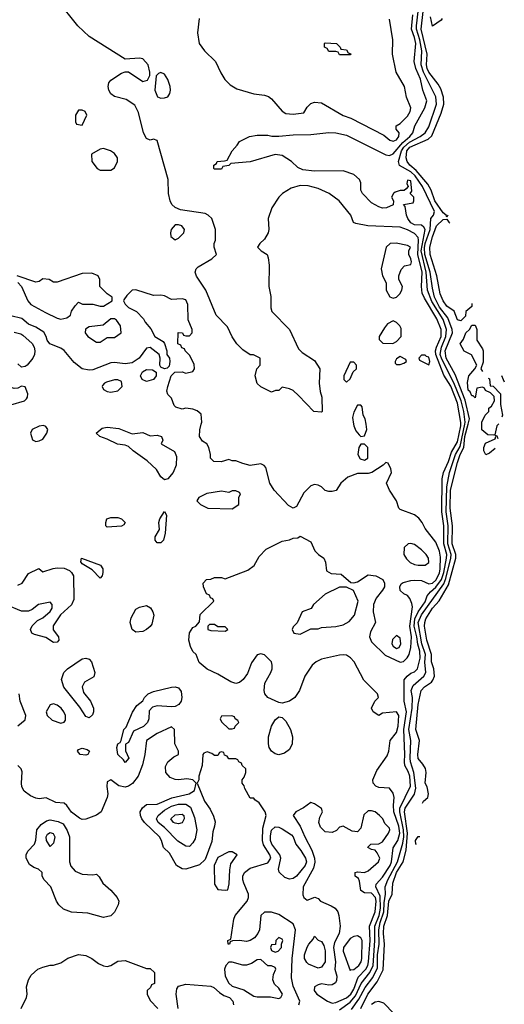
# Model space of a CAD drawing. Header units: inches. Extents: x 2380053 to 2584298, y 380219 to 546618.
# Tile 755 of 788: x 2563480 to 2566193, y 476753 to 482263. Entities that reach past the tile are written whole.
import ezdxf

# ---------------------------------------------------------------- set-up
doc = ezdxf.new("R2010")
doc.units = ezdxf.units.IN
doc.header["$MEASUREMENT"] = 0
doc.layers.add('C5467', color=7, linetype='Continuous')
doc.layers.add('C5468', color=7, linetype='Continuous')

msp = doc.modelspace()

# ---------------------------------------------------------------- linework, layer by layer
at = {"layer": 'C5467', "color": 2}
for points, elevation in [([(2563613.1, 479993.1), (2563590, 479989.4), (2563550.8, 479970), (2563541, 479950), (2563551.6, 479911.6), (2563570, 479902), (2563590, 479906.8), (2563610, 479916), (2563632.7, 479950), (2563637.2, 479970), (2563626.6, 479986.6)], 26), ([(2564110, 479944.7), (2564170, 479954), (2564210, 479934.8), (2564250, 479938), (2564274, 479930), (2564282, 479910), (2564272, 479890), (2564346.4, 479846.4), (2564358, 479818), (2564356, 479770), (2564339.1, 479730), (2564310, 479693.2), (2564290, 479688.7), (2564270, 479705.2), (2564245.3, 479745.3), (2564193.9, 479793.9), (2564115.1, 479850), (2564090, 479874), (2564070, 479882.7), (2564027.2, 479887.2), (2563970, 479916), (2563928, 479930), (2563908, 479950), (2563942.4, 479977.6), (2563970, 479982.4), (2564035.3, 479975.3)], 22), ([(2565410, 479888), (2565390, 479888), (2565378, 479870), (2565372, 479830), (2565385.4, 479805.4), (2565410, 479798), (2565428, 479810), (2565428.4, 479868.4)], 22), ([(2564690, 479626), (2564670, 479626), (2564650, 479618), (2564610, 479624), (2564528.1, 479611.9), (2564482, 479590), (2564472, 479570), (2564492, 479550), (2564534, 479530), (2564670, 479526), (2564706, 479550), (2564706, 479590), (2564715.3, 479610), (2564710, 479618)], 26), ([(2564250, 479335.3), (2564239, 479350), (2564239, 479370), (2564262, 479410), (2564259, 479450), (2564265.2, 479470), (2564290, 479511.3), (2564302, 479490), (2564294.8, 479390), (2564284.7, 479350), (2564270, 479335.3)], 22), ([(2563970, 479424), (2563962, 479430), (2563962, 479450), (2563968.7, 479470), (2563990, 479478), (2564030, 479478), (2564050.7, 479470.7), (2564071, 479450), (2564063.6, 479436.4), (2564050, 479429)], 22), ([(2565670, 479332.7), (2565654, 479330), (2565631.3, 479310), (2565631, 479270), (2565645.8, 479245.8), (2565666.2, 479226.2), (2565690, 479213.4), (2565710, 479210.5), (2565749.3, 479210.7), (2565770, 479224.7), (2565769.2, 479250), (2565756, 479270), (2565730, 479297), (2565690, 479326)], 26), ([(2563930, 479138), (2563885.2, 479185.2), (2563830, 479218), (2563822, 479230), (2563826, 479250), (2563932, 479210), (2563944.7, 479190), (2563944.7, 479170), (2563942, 479150)], 22), ([(2565310, 479088), (2565270, 479088), (2565190, 479048), (2565124.7, 478990), (2565111.3, 478968.7), (2565062, 478950), (2565032.7, 478887.3), (2565010, 478866), (2565004.7, 478850), (2565014, 478830), (2565050, 478824.7), (2565110, 478854), (2565150, 478854), (2565170, 478862), (2565250, 478867.3), (2565290, 478877.3), (2565324.1, 478895.9), (2565354, 478930), (2565375.3, 479010), (2565348.4, 479068.4)], 22), ([(2564130, 478835.6), (2564109.7, 478849.7), (2564098.9, 478890), (2564103.3, 478916.7), (2564130, 478964), (2564150, 478976.3), (2564190, 478984), (2564212.2, 478972.2), (2564225.5, 478950), (2564230.4, 478930), (2564219, 478881), (2564210, 478866.6), (2564190, 478849.6), (2564170, 478838.7)], 22), ([(2564570, 478878), (2564542, 478878), (2564534, 478870), (2564534, 478850), (2564550, 478844.7), (2564630, 478842), (2564646, 478850), (2564630, 478866), (2564590, 478866)], 22), ([(2565590, 478817.2), (2565565.9, 478794.2), (2565562.4, 478770), (2565570, 478757.3), (2565590, 478744.4), (2565604, 478750), (2565613, 478770), (2565610, 478802)], 26), ([(2563870, 478356), (2563850, 478362.7), (2563816.1, 478416.1), (2563728.2, 478528.2), (2563714.3, 478570), (2563728.1, 478610), (2563748.7, 478631.3), (2563830, 478686), (2563850, 478690.4), (2563870, 478684.9), (2563883, 478670), (2563900.5, 478610), (2563894.6, 478585.4), (2563843.7, 478556.3), (2563830.6, 478530), (2563838, 478498), (2563876.3, 478450), (2563893.4, 478410), (2563894, 478390), (2563887.9, 478372.1)], 22), ([(2564330, 478417.4), (2564250, 478422.9), (2564224.1, 478415.9), (2564205.2, 478394.8), (2564203, 478350), (2564195.5, 478330), (2564172.4, 478307.6), (2564118, 478282), (2564090, 478218), (2564072, 478208), (2564071.6, 478171.6), (2564091, 478130), (2564070, 478106), (2564062, 478122), (2564028.7, 478150), (2564024, 478190), (2564029.4, 478210.6), (2564042, 478218), (2564048.7, 478230), (2564064, 478290), (2564076, 478304), (2564111.7, 478388.3), (2564135.3, 478424.7), (2564170, 478452), (2564179, 478470), (2564199, 478490), (2564230, 478504.4), (2564330, 478528.2), (2564350.5, 478530.5), (2564370, 478524), (2564383.1, 478503.1), (2564387, 478470), (2564383.1, 478450), (2564370.5, 478430), (2564350, 478420.5)], 22), ([(2563670, 478434), (2563650, 478429.2), (2563628.2, 478390), (2563634, 478370), (2563662.8, 478342.8), (2563710, 478326.8), (2563729, 478331), (2563737.2, 478342.8), (2563737.2, 478370), (2563726.6, 478390), (2563712.3, 478410), (2563690, 478427)], 26), ([(2564667.3, 478367.3), (2564610, 478366), (2564602, 478350), (2564610, 478334), (2564650, 478294), (2564670, 478294), (2564682, 478298), (2564686, 478310), (2564706, 478330), (2564702, 478342), (2564686, 478350), (2564682, 478362)], 26), ([(2564930, 478149.2), (2564910, 478154), (2564890, 478169), (2564877.2, 478190), (2564873.2, 478210), (2564873.2, 478250), (2564889.3, 478310), (2564910, 478344.7), (2564930, 478361), (2564950, 478358), (2564970, 478338), (2564996.3, 478290), (2565007.3, 478250), (2565004.9, 478210), (2564990, 478179), (2564962.5, 478157.5)], 22), ([(2563850, 478146.6), (2563818, 478150), (2563804, 478170), (2563810, 478178), (2563830, 478186), (2563858.5, 478178.5), (2563871, 478170), (2563870, 478166), (2563862, 478150)], 22), ([(2564430, 477635.1), (2564410, 477637), (2564365.9, 477665.9), (2564290, 477742), (2564254.5, 477770), (2564246, 477790), (2564256.2, 477810), (2564290, 477840.2), (2564330, 477861.8), (2564370, 477873.2), (2564410, 477872.6), (2564435.6, 477855.6), (2564458.9, 477798.9), (2564472, 477730), (2564461.6, 477678.4), (2564450, 477656)], 22), ([(2565110, 477882), (2565068.1, 477851.9), (2565026, 477830), (2565011, 477810), (2565050.4, 477750.4), (2565075.5, 477690), (2565115.3, 477615.3), (2565130.4, 477570), (2565131.9, 477548.2), (2565124.7, 477515.3), (2565066.4, 477410), (2565065.5, 477365.5), (2565071.3, 477350), (2565090, 477336), (2565131.6, 477351.6), (2565150, 477344.7), (2565164.7, 477330), (2565224.2, 477304.2), (2565246, 477290), (2565260.3, 477270), (2565267, 477250), (2565273.4, 477190), (2565268.9, 477150), (2565241.5, 477098.5), (2565236.5, 477070), (2565248.6, 476991.4), (2565244.4, 476950), (2565254.9, 476910), (2565253.9, 476886.1), (2565247.2, 476872.8), (2565230, 476862.4), (2565210, 476859.7), (2565170, 476868), (2565150, 476862.4), (2565130.6, 476850), (2565127.7, 476830), (2565143.8, 476810), (2565203, 476770), (2565230, 476759.6), (2565250, 476762.3), (2565310, 476789.2), (2565333.5, 476810), (2565350, 476837.6), (2565375, 476905), (2565416.8, 476950), (2565428.8, 476970), (2565433.4, 476990), (2565442.1, 477110), (2565437.7, 477190), (2565470.6, 477270), (2565474.9, 477330), (2565472.1, 477350), (2565450, 477374), (2565410, 477376.9), (2565390, 477389.3), (2565382, 477442), (2565376.6, 477456.6), (2565358, 477470), (2565358, 477490), (2565370, 477494.8), (2565410, 477490.6), (2565430, 477499.1), (2565489, 477550), (2565495.1, 477570), (2565481.5, 477601.5), (2565470, 477615.3), (2565450, 477619), (2565429.5, 477629.5), (2565430, 477634), (2565446, 477650), (2565490, 477650.8), (2565510, 477662.8), (2565544, 477710), (2565552.7, 477730), (2565550, 477738), (2565524, 477764), (2565513.2, 477790), (2565494, 477810), (2565470, 477829.2), (2565450, 477836), (2565430, 477836), (2565406.9, 477813.1), (2565390, 477738), (2565370, 477719), (2565342, 477722), (2565290, 477749.2), (2565270, 477744), (2565254.2, 477725.8), (2565230, 477714.5), (2565190, 477718.4), (2565163.5, 477743.5), (2565154.5, 477770), (2565160.7, 477799.3), (2565175.3, 477830), (2565168.8, 477848.9), (2565130, 477875.3)], 26), ([(2563890, 477478), (2563910, 477482), (2563925.4, 477465.4), (2563946, 477430), (2563990, 477391), (2564026, 477350), (2564036, 477330), (2564031, 477310), (2564010.9, 477269.1), (2563990, 477248), (2563950, 477239), (2563862.5, 477262.5), (2563770, 477269.4), (2563725.8, 477285.8), (2563699.3, 477310), (2563686, 477330), (2563655.3, 477410), (2563618, 477450), (2563606, 477470), (2563606, 477490), (2563586, 477510), (2563559, 477519), (2563536, 477536), (2563516, 477570), (2563516, 477590), (2563525.2, 477610), (2563562.7, 477650), (2563570, 477672), (2563576.2, 477730), (2563600.1, 477759.9), (2563630, 477779.3), (2563650, 477785.5), (2563696.3, 477776.3), (2563722.8, 477762.8), (2563745.5, 477725.5), (2563758.8, 477690), (2563759.1, 477550), (2563766, 477526), (2563790, 477498.8), (2563830, 477480.7)], 26), ([(2564370, 477762.7), (2564350, 477766.6), (2564342, 477770), (2564326.6, 477790), (2564350, 477812.7), (2564390, 477817.3), (2564398.8, 477810), (2564401, 477790), (2564390, 477768.7)], 18), ([(2564990, 477452.3), (2564963.3, 477463.3), (2564932.5, 477492.5), (2564929.3, 477509.3), (2564941.2, 477570), (2564936.9, 477590), (2564891.1, 477650), (2564884.5, 477670), (2564883.9, 477696), (2564890, 477726.8), (2564910, 477746.7), (2564930, 477744.2), (2564950, 477734.9), (2565001.2, 477701.2), (2565010.3, 477690), (2565024.9, 477650), (2565054.2, 477614.2), (2565079.6, 477570), (2565084.6, 477550), (2565078, 477530), (2565030, 477469.5), (2565010, 477457)], 22), ([(2563650, 477635.3), (2563630, 477668.7), (2563628.3, 477690), (2563635.6, 477704.4), (2563650, 477714.4), (2563668, 477708), (2563676.4, 477690), (2563670, 477654)], 22), ([(2564670, 477606), (2564650, 477606), (2564590, 477575.3), (2564568.7, 477530), (2564570, 477424.7), (2564590, 477396), (2564630, 477392), (2564646, 477394), (2564652.9, 477427.1), (2564655.5, 477504.5), (2564661.2, 477538.8), (2564698, 477590)], 30), ([(2564930, 477126), (2564914, 477110), (2564912.7, 477087.3), (2564890, 477086), (2564884.7, 477070), (2564890, 477054), (2564910, 477044.7), (2564926, 477050), (2564946, 477070), (2564946, 477090), (2564953.2, 477110), (2564950, 477118)], 30), ([(2565150, 476955.1), (2565097.6, 476977.6), (2565086.5, 476986.5), (2565074.5, 477010), (2565074, 477030), (2565090, 477072), (2565099, 477090), (2565123.1, 477116.9), (2565130, 477134), (2565151.6, 477111.6), (2565170, 477104.7), (2565182, 477082), (2565190, 477052), (2565190.3, 476990), (2565170, 476960.9)], 22), ([(2565370, 477136), (2565350, 477133.2), (2565330, 477121.2), (2565293.4, 477070), (2565290.5, 477050), (2565330, 476942), (2565333.6, 476946.4), (2565350, 476947.7), (2565378.4, 476970), (2565391.2, 476990), (2565395.4, 477010), (2565396.2, 477110), (2565390, 477124)], 30), ([(2564830, 477004), (2564810, 477001.2), (2564778.4, 476981.6), (2564750, 476971.8), (2564730, 476971.6), (2564670, 476989.4), (2564650.7, 476989.3), (2564634, 476970), (2564626.4, 476950), (2564630.4, 476910), (2564650, 476870.7), (2564670, 476854.9), (2564734, 476834), (2564790, 476798.8), (2564810, 476794.8), (2564884.7, 476795.3), (2564930, 476784.9), (2564942, 476790), (2564952, 476810), (2564930, 476844), (2564906.3, 476866.3), (2564897.2, 476890), (2564901.2, 476918.8), (2564914, 476950), (2564910, 476958), (2564890, 476968), (2564870, 476968.7)], 30)]:
    msp.add_lwpolyline(points, close=True, dxfattribs=dict(at, elevation=elevation))
for points, elevation in [([(2565270, 476722), (2565330, 476763.9), (2565359.6, 476800.4), (2565391.6, 476868.4), (2565439.4, 476930), (2565458.8, 476970), (2565468.1, 477110), (2565467.8, 477190), (2565492.1, 477250), (2565499.6, 477290), (2565498.2, 477358.2), (2565474.3, 477410), (2565475.1, 477424.9), (2565510, 477463.7), (2565554, 477530), (2565560.8, 477550), (2565570.8, 477629.2), (2565596.4, 477670), (2565607.3, 477710), (2565602.4, 477750), (2565575.1, 477830), (2565572.3, 477867.7), (2565576.2, 477910), (2565570, 477935.3), (2565550, 477962), (2565490, 477966.6), (2565472.9, 477972.9), (2565459, 477990), (2565457.2, 478010), (2565478.9, 478061.1), (2565536.6, 478143.4), (2565546, 478170), (2565553.2, 478230), (2565590, 478274.8), (2565598.7, 478310), (2565602.9, 478370), (2565590, 478389.3), (2565510, 478382), (2565490, 478368.7), (2565458, 478390), (2565448.7, 478410), (2565468.7, 478450), (2565488, 478470), (2565482, 478490), (2565407.2, 478567.2), (2565353.2, 478670), (2565331.9, 478691.9), (2565310, 478706), (2565290, 478709.3), (2565270, 478706.6), (2565170, 478684.5), (2565138.8, 478670), (2565117.3, 478650), (2565076, 478590), (2565046.8, 478510), (2565021, 478470), (2564990, 478449.2), (2564950, 478439), (2564930, 478441.2), (2564870, 478469.3), (2564853.2, 478490), (2564849.3, 478510), (2564852.7, 478550), (2564885.2, 478610), (2564893.2, 478630), (2564894, 478650), (2564889, 478670), (2564850, 478708.7), (2564830, 478714), (2564810, 478708.7), (2564776.8, 478663.2), (2564755.2, 478604.8), (2564731, 478570), (2564710, 478554), (2564690, 478549.2), (2564662, 478558), (2564590, 478601.2), (2564530, 478629.2), (2564485.2, 478665.2), (2564468, 478710), (2564450, 478728), (2564435.5, 478755.5), (2564426, 478790), (2564430, 478832), (2564450, 478862), (2564466, 478870), (2564487.3, 478892.7), (2564490, 478934), (2564566, 479010), (2564562, 479022), (2564547.3, 479027.3), (2564542, 479042), (2564526, 479050), (2564508.8, 479088.9), (2564508, 479110), (2564526, 479130), (2564550, 479132), (2564570, 479142), (2564610, 479142), (2564630, 479134), (2564756.6, 479183.4), (2564792.1, 479207.9), (2564820.2, 479259.8), (2564860.2, 479299.8), (2564950, 479344.7), (2564990, 479352), (2565010, 479362), (2565036.4, 479363.6), (2565050, 479372), (2565110, 479342), (2565132, 479290), (2565152, 479270), (2565182, 479250), (2565192.7, 479227.3), (2565198, 479178), (2565223.6, 479163.6), (2565279.6, 479159.6), (2565332.7, 479112.7), (2565350, 479112), (2565370, 479118), (2565430, 479156), (2565474, 479150), (2565512, 479130), (2565522, 479110), (2565522, 479090), (2565511.3, 479070), (2565474.8, 479025.2), (2565461, 478990), (2565458.8, 478950), (2565470.8, 478890), (2565443.4, 478836.6), (2565437.3, 478810), (2565450, 478781), (2565526.7, 478706.7), (2565610, 478668), (2565627.8, 478672.2), (2565648.5, 478691.5), (2565659.6, 478710), (2565669.7, 478750.3), (2565672.7, 478810), (2565662.9, 478870), (2565678.3, 478978.3), (2565675.8, 478995.8), (2565663.6, 479023.6), (2565650, 479041.2), (2565629.4, 479049.4), (2565609.3, 479069.3), (2565608, 479090), (2565614.6, 479105.4), (2565625.6, 479114.4), (2565670, 479124), (2565692.5, 479127.5), (2565730, 479124.9), (2565770, 479107), (2565790, 479110.3), (2565810, 479126.7), (2565830, 479165.5), (2565833.9, 479190), (2565834.9, 479254.9), (2565830, 479289), (2565810, 479339), (2565750, 479415.3), (2565733.2, 479450), (2565713.8, 479473.8), (2565690, 479492.7), (2565610, 479522), (2565602, 479530), (2565589, 479570), (2565549.2, 479630), (2565534, 479670), (2565562, 479730), (2565558, 479750), (2565542, 479782), (2565530, 479786), (2565514, 479770), (2565450.8, 479729.2), (2565430, 479724), (2565370, 479724), (2565316.8, 479703.2), (2565278, 479670), (2565250.8, 479629.2), (2565230, 479622), (2565210, 479622), (2565190, 479628.7), (2565168.8, 479648.9), (2565150, 479658), (2565130, 479662), (2565110, 479655.3), (2565070, 479615.3), (2565030, 479538), (2565010, 479528.7), (2564984.1, 479544.1), (2564905.2, 479630), (2564881.2, 479670), (2564857.2, 479757.2), (2564848.8, 479768.9), (2564830, 479778), (2564770, 479769.2), (2564730, 479779), (2564690, 479795.3), (2564670, 479795.3), (2564650, 479802), (2564608.4, 479788.4), (2564566, 479790), (2564548, 479810), (2564548, 479830), (2564538, 479870), (2564528, 479890), (2564504, 479904), (2564486, 479930), (2564488.4, 479968.4), (2564496.5, 480000)], 22), ([(2565336.9, 476723.1), (2565378, 476782), (2565413.8, 476846.2), (2565456.8, 476903.2), (2565482.9, 476957.1), (2565483.6, 477030), (2565491.3, 477090), (2565489.9, 477170), (2565497.7, 477210), (2565518.9, 477270), (2565520, 477320), (2565527.3, 477370), (2565526.4, 477410), (2565540.7, 477450), (2565595.2, 477550), (2565624.4, 477655.6), (2565629.9, 477690), (2565628.8, 477730), (2565607.8, 477830), (2565608.3, 477850), (2565667.1, 477972.8), (2565663, 478030), (2565655, 478055), (2565636, 478090), (2565633.6, 478110), (2565636.5, 478150), (2565630.6, 478290), (2565645.7, 478390), (2565633, 478450), (2565631.6, 478568.4), (2565649.3, 478590), (2565670, 478605.5), (2565690, 478613), (2565707, 478630), (2565721.2, 478690), (2565719.8, 478730), (2565707.9, 478767.9), (2565703.6, 478810), (2565688.7, 478870), (2565692.2, 478910), (2565710, 478949.1), (2565750, 479005.7), (2565760.6, 479039.4), (2565778.8, 479061.2), (2565810, 479086.8), (2565841.1, 479130), (2565854.3, 479170), (2565869.8, 479250), (2565871.1, 479270), (2565854.9, 479330), (2565853.7, 479430), (2565842.3, 479510), (2565845.4, 479694.6), (2565851.8, 479730), (2565880.3, 479790), (2565896.2, 479843.8), (2565930, 479901.6), (2565949.8, 479989.8), (2565949.3, 480000)], 18), ([(2565349.2, 480000), (2565350.8, 479990), (2565362.5, 479962.5), (2565379.8, 479939.8), (2565390, 479931.3), (2565410, 479934), (2565424, 479970), (2565418.6, 480000)], 22), ([(2565389.7, 476730), (2565428.7, 476810), (2565481.5, 476878.5), (2565514.7, 476945.3), (2565522.8, 477090), (2565515.9, 477150), (2565517.8, 477190), (2565538.4, 477250), (2565545.7, 477330), (2565564.1, 477370), (2565568, 477430), (2565589.8, 477490), (2565627.3, 477550), (2565643.6, 477616.4), (2565651.4, 477710), (2565633.8, 477830), (2565638.5, 477850), (2565690.6, 477929.4), (2565697.8, 477962.2), (2565685.9, 478050), (2565666.9, 478110), (2565664.9, 478130), (2565669, 478230), (2565658.8, 478290), (2565676, 478410), (2565678.2, 478470), (2565671.8, 478510), (2565682, 478538), (2565742.6, 478590), (2565753.1, 478610), (2565748.4, 478668.4), (2565751.3, 478710), (2565731.9, 478770), (2565709.9, 478890.1), (2565728.2, 478931.8), (2565853.2, 479106.7), (2565864.8, 479135.2), (2565894, 479250), (2565895, 479270), (2565876.6, 479330), (2565878.2, 479430), (2565866.6, 479510), (2565871.4, 479648.6), (2565885, 479730), (2565919.9, 479830), (2565944.6, 479875.4), (2565971.3, 480000)], 14), ([(2565734.8, 477879.3), (2565741.2, 477890), (2565764, 477910), (2565769.2, 477930), (2565761.2, 477970), (2565749.2, 477990.8), (2565755.1, 478050), (2565752, 478072), (2565737.2, 478097.2), (2565710, 478128), (2565708, 478150), (2565717, 478230), (2565696.9, 478290), (2565711.2, 478430), (2565727.3, 478510), (2565746.6, 478530), (2565784.2, 478555.8), (2565793.3, 478566.7), (2565801.3, 478590), (2565797.4, 478630), (2565785.1, 478670), (2565785.3, 478710), (2565759.7, 478790), (2565746, 478870), (2565746.9, 478890), (2565754, 478910), (2565790, 478970.3), (2565828.3, 479011.7), (2565880, 479100), (2565920.7, 479250), (2565921.5, 479270), (2565901, 479330), (2565903, 479430), (2565889.9, 479529.9), (2565892.3, 479630), (2565930, 479786), (2565945.7, 479830), (2565966.9, 479870), (2565972.5, 479930), (2565990, 480000)], 10), ([(2566160.9, 480000), (2566151, 479990), (2566139.6, 479940.4), (2566130, 479938), (2566100.4, 479940.4), (2566067.3, 479967.3), (2566066.3, 480000)], 6), ([(2566090, 479828.7), (2566078, 479850), (2566078, 479870), (2566087.3, 479892.7), (2566142, 479918), (2566146, 479930), (2566142, 479938), (2566150, 479934), (2566157.2, 479919.5)], 6), ([(2566141.9, 479863.1), (2566110, 479838), (2566090, 479828.7)], 6), ([(2563470, 479099.3), (2563493.2, 479110), (2563530, 479164.7), (2563588, 479192), (2563610, 479174), (2563667.3, 479192.7), (2563690, 479195.5), (2563730, 479193.4), (2563759.9, 479179.9), (2563770.8, 479170), (2563780.5, 479150), (2563782.5, 479017.5), (2563770.5, 478989.5), (2563707.9, 478932.1), (2563668.2, 478871.8), (2563667.9, 478847.9), (2563697.3, 478810), (2563698.8, 478790), (2563690, 478779), (2563670, 478777.2), (2563625.8, 478805.8), (2563562.9, 478822.9), (2563548.7, 478830), (2563541.2, 478850), (2563549.5, 478870.5), (2563579.3, 478900.7), (2563610, 478916), (2563650, 478951.3), (2563661.2, 478970), (2563661.2, 478990), (2563650, 479004), (2563584.7, 478990), (2563550, 478962), (2563530, 478953.2), (2563490, 478954), (2563410, 478986.6)], 22), ([(2563470, 478311.3), (2563510, 478344.7), (2563515.1, 478370), (2563482, 478450), (2563478, 478490)], 26), ([(2565042.9, 476750), (2565048, 476770), (2565010, 476854), (2565001.4, 476901.5), (2565006, 477010), (2565024.7, 477170), (2565010, 477203.7), (2564930, 477256), (2564890, 477269.4), (2564850, 477269.4), (2564830.4, 477249.6), (2564822.6, 477170), (2564814, 477150), (2564794.6, 477125.4), (2564770, 477109.6), (2564750, 477104.2), (2564710, 477109.4), (2564671.6, 477108.4), (2564658, 477102), (2564654, 477090), (2564648, 477090), (2564646, 477110), (2564662, 477118), (2564678.5, 477230), (2564685.4, 477250), (2564754, 477330), (2564761.3, 477350), (2564760.5, 477370), (2564734, 477430), (2564729.7, 477450), (2564729.7, 477470), (2564738, 477490), (2564770, 477515.6), (2564870, 477544.9), (2564885.6, 477570), (2564880.5, 477590), (2564845.7, 477645.7), (2564838.3, 477670), (2564841.4, 477738.5), (2564859, 477810), (2564854, 477830), (2564820.4, 477880.4), (2564796.4, 477896.4), (2564790, 477906), (2564770, 477906), (2564740.4, 477960.4), (2564736.4, 477976.4), (2564726, 477990), (2564726, 478010), (2564736.4, 478023.6), (2564746, 478050), (2564746, 478070), (2564726, 478090), (2564722, 478102), (2564706, 478110), (2564702, 478122), (2564690, 478126), (2564650, 478126), (2564642, 478142), (2564627.3, 478147.3), (2564622, 478162), (2564610, 478166), (2564598, 478162), (2564590, 478146), (2564570, 478146), (2564556.4, 478156.4), (2564530, 478166), (2564510, 478158), (2564504.7, 478150), (2564502, 478090), (2564482, 478030), (2564482, 478010), (2564474, 477990), (2564514, 477890), (2564545.8, 477845.8), (2564565.8, 477805.8), (2564573.4, 477773.4), (2564570.6, 477750.6), (2564561.8, 477718.2), (2564556.3, 477663.7), (2564517.6, 477562.4), (2564486, 477534), (2564410, 477509.6), (2564390, 477511.3), (2564358.4, 477530), (2564318, 477598), (2564286, 477630), (2564274, 477670), (2564262.7, 477690), (2564179.7, 477770), (2564163.5, 477790), (2564155.8, 477810), (2564155.1, 477830), (2564166.9, 477853.1), (2564190, 477870.8), (2564250, 477873), (2564330.9, 477909.1), (2564428.7, 477930), (2564458, 477950), (2564468, 477990), (2564449.1, 478009.1), (2564415.6, 478015.6), (2564370, 478009.5), (2564350, 478011.3), (2564322.6, 478022.6), (2564298.7, 478050), (2564296.3, 478083.7), (2564309.6, 478110.3), (2564342.5, 478137.5), (2564368.4, 478151.6), (2564368.7, 478170), (2564348.7, 478210), (2564346, 478290), (2564330, 478306), (2564250, 478269.2), (2564190.6, 478229.4), (2564181.3, 478150), (2564167.3, 478092.7), (2564143.8, 478030), (2564111.9, 477988.1), (2564090, 477973.3), (2564070, 477967.6), (2564035.8, 477975.8), (2563990, 478009), (2563970, 477998), (2563967.5, 477972.5), (2563974, 477930), (2563970.7, 477910), (2563935.5, 477830), (2563910, 477812), (2563850, 477788.7), (2563830, 477788), (2563814.6, 477794.6), (2563770, 477828), (2563744.7, 477864.7), (2563730, 477878), (2563683.1, 477883.1), (2563628.4, 477908.4), (2563590, 477902.7), (2563570, 477906.6), (2563540.4, 477920.4), (2563505.9, 477945.9), (2563493, 477970), (2563489.6, 477990), (2563494.6, 478054.6), (2563488.7, 478070), (2563470, 478088.7)], 26), ([(2565701.7, 477646.6), (2565698, 477650), (2565695.3, 477670), (2565710, 477691.3), (2565719.2, 477691.6)], 10), ([(2563488.7, 476730), (2563518, 476790), (2563522, 476810), (2563518, 476850), (2563528.7, 476890), (2563544.1, 476915.9), (2563582, 476950), (2563610, 476961), (2563650, 476971), (2563670, 476971.3), (2563710, 476984.7), (2563750, 477011.3), (2563809.2, 477030.8), (2563850, 477026.8), (2563884.7, 477010), (2563922, 476982), (2563950, 476967.3), (2563970, 476964), (2563990, 476970.8), (2564030, 476994.8), (2564070, 476998.8), (2564190, 476954), (2564210, 476954), (2564234, 476930), (2564234, 476870), (2564218, 476862), (2564212.7, 476847.3), (2564194, 476830), (2564194, 476810), (2564210, 476774), (2564254, 476730)], 26), ([(2564368, 476730), (2564355.3, 476810), (2564360.4, 476839.6), (2564370, 476854), (2564410, 476864.7), (2564550, 476853.4), (2564567.5, 476847.5), (2564598, 476818), (2564622, 476802), (2564654, 476790), (2564673.4, 476770), (2564677.3, 476750)], 26), ([(2565630, 476644.2), (2565518.6, 476758.6), (2565490, 476768.5), (2565470, 476764.4), (2565448.8, 476751.1)], 14)]:
    msp.add_lwpolyline(points, dxfattribs=dict(at, elevation=elevation))
at = {"layer": 'C5468', "color": 2}
for points, elevation in [([(2565949.3, 480000), (2565948.8, 480008.9), (2565930, 480117), (2565892.6, 480212.5), (2565854.4, 480274.4), (2565809.8, 480390), (2565808.2, 480410), (2565812.7, 480430), (2565838.3, 480490), (2565839, 480530), (2565814.4, 480590), (2565745.2, 480705.2), (2565733.3, 480733.3), (2565729.7, 480769.8), (2565732.8, 480850), (2565708.4, 480950), (2565713, 481030), (2565710, 481043.7), (2565690, 481066.9), (2565650, 481088.2), (2565610, 481102), (2565429.5, 481109.5), (2565362, 481122), (2565349.3, 481129.3), (2565332.7, 481170), (2565269.2, 481250), (2565211.5, 481291.5), (2565150, 481319.6), (2565094.5, 481334.5), (2565050, 481334.7), (2564999.9, 481320.1), (2564950.7, 481290), (2564930.7, 481270), (2564890.8, 481210), (2564871, 481150), (2564874.8, 481090), (2564870.8, 481070), (2564850, 481035.3), (2564824.7, 481010), (2564812, 480990), (2564832, 480970), (2564864.7, 480950), (2564871, 480930), (2564876, 480890), (2564874.8, 480770), (2564886.4, 480713.6), (2564886, 480650), (2564891.3, 480630), (2564990.8, 480530), (2565041.4, 480421.4), (2565061.4, 480401.4), (2565130, 480356), (2565161, 480310), (2565156, 480230), (2565162, 480182), (2565171.3, 480150), (2565174, 480070), (2565170, 480066), (2565126, 480070), (2565040.4, 480160.4), (2565010, 480188), (2564990, 480198), (2564950, 480206), (2564930, 480188), (2564912.7, 480187.3), (2564890, 480178), (2564830, 480208), (2564810, 480228), (2564798, 480270), (2564808, 480310), (2564826, 480330), (2564826, 480370), (2564788, 480388), (2564770, 480388.7), (2564730, 480415.3), (2564695.3, 480450), (2564670, 480488), (2564644, 480544), (2564579, 480610), (2564521.2, 480750), (2564470, 480828), (2564462, 480850), (2564468, 480870), (2564479, 480881), (2564555.5, 480924.5), (2564582, 480950), (2564568.7, 480990), (2564568.8, 481011.1), (2564575.3, 481030), (2564575.3, 481090), (2564555.3, 481150), (2564535.3, 481170), (2564518.4, 481178.4), (2564380.1, 481200.1), (2564350, 481212.3), (2564332.3, 481230), (2564322.9, 481250), (2564314, 481290), (2564312, 481370), (2564250, 481588), (2564230, 481595.3), (2564210, 481588.7), (2564190, 481598), (2564174, 481630), (2564144.8, 481744.8), (2564124.5, 481784.5), (2564077, 481817), (2564010, 481834), (2563990, 481848.7), (2563979, 481870), (2563975.3, 481890), (2563979, 481910), (2563990, 481924.7), (2564050, 481964.7), (2564070, 481972), (2564090, 481972), (2564170, 481918), (2564195.3, 481924.7), (2564208.8, 481951.1), (2564209, 481970), (2564199, 482010), (2564170, 482044), (2564150, 482049), (2564070, 482042), (2563869.7, 482169.7), (2563806, 482230), (2563692.7, 482370)], 18), ([(2565990, 480000), (2565997.4, 480030), (2565974.1, 480134.1), (2565916.8, 480276.8), (2565866.3, 480370), (2565862.4, 480410), (2565901.8, 480510), (2565901.2, 480530), (2565875.7, 480595.7), (2565830, 480655.3), (2565802.5, 480710), (2565790, 480761.2), (2565777.1, 480850), (2565748.4, 480950), (2565746.1, 480986.1), (2565749.9, 481010), (2565778, 481090), (2565781.6, 481150), (2565797, 481170), (2565802.4, 481190), (2565734.2, 481330), (2565693.4, 481390), (2565670, 481412.7), (2565606.7, 481446.7), (2565600.4, 481470), (2565617.6, 481530), (2565629.9, 481550.1), (2565662.1, 481577.8), (2565722, 481610), (2565750, 481630.4), (2565770, 481663), (2565813.8, 481790), (2565810, 481832.3), (2565739.5, 481970), (2565727.4, 482010), (2565731.8, 482090), (2565719.9, 482150), (2565701.8, 482210), (2565700.5, 482230), (2565710.5, 482310)], 10), ([(2565876.6, 481170.3), (2565876, 481170), (2565870, 481158), (2565866.6, 481170), (2565850, 481181.6), (2565803.7, 481250), (2565783.5, 481310), (2565763.7, 481343.7), (2565700, 481420), (2565664.4, 481450), (2565648.5, 481470), (2565642.7, 481490), (2565647.3, 481530), (2565663.9, 481550), (2565765.8, 481594.2), (2565786.8, 481613.2), (2565839.5, 481740.5), (2565853.5, 481790), (2565851.9, 481830), (2565836.6, 481876.6), (2565823, 481903), (2565770.8, 481970), (2565761.5, 481990), (2565757.7, 482010), (2565761.7, 482070), (2565726.8, 482210), (2565738.3, 482310)], 6), ([(2564484.9, 482270), (2564475.5, 482190), (2564485.5, 482130), (2564514, 482090), (2564576, 482030), (2564605.2, 481965.2), (2564628.1, 481928.1), (2564658.5, 481898.5), (2564695.9, 481875.9), (2564790, 481847.7), (2564850, 481840.7), (2564873.2, 481833.2), (2564890, 481821), (2564950, 481751), (2564970, 481738.8), (2565010, 481734.8), (2565070, 481742), (2565090, 481774), (2565110, 481794), (2565130, 481802), (2565170, 481798), (2565290, 481726.8), (2565332.8, 481712.8), (2565518, 481618), (2565551.3, 481590), (2565570, 481583), (2565590, 481591), (2565602.7, 481610), (2565604, 481630), (2565588, 481650), (2565588, 481670), (2565610, 481682), (2565650, 481722.8), (2565665.2, 481750), (2565669, 481770), (2565645.2, 481830), (2565633.2, 481890), (2565586.6, 481970), (2565566.6, 482070), (2565569.2, 482150), (2565550, 482266)], 18), ([(2565971.3, 480000), (2565973.5, 480010), (2565966.9, 480070), (2565951.6, 480130), (2565910, 480231.1), (2565842.9, 480362.9), (2565834.3, 480390), (2565840.5, 480430), (2565865.5, 480490), (2565868.5, 480530), (2565850, 480586.3), (2565786.9, 480686.9), (2565763.4, 480750), (2565755.5, 480850), (2565726.7, 480970), (2565749.7, 481090), (2565742.9, 481102.9), (2565730, 481113.7), (2565690, 481115.8), (2565670, 481126.6), (2565651.8, 481150), (2565645.2, 481170), (2565638, 481218), (2565628, 481230), (2565682, 481238), (2565686, 481250), (2565686, 481270), (2565666, 481290), (2565675.3, 481304.7), (2565670, 481362), (2565650, 481366), (2565646.4, 481346.4), (2565654, 481330), (2565643.6, 481316.4), (2565632, 481308), (2565610, 481308), (2565581, 481299), (2565572, 481290), (2565562, 481270), (2565572, 481250), (2565570, 481228), (2565534, 481210), (2565510.9, 481209.1), (2565490, 481215.3), (2565450, 481238), (2565398, 481290), (2565388.7, 481310), (2565388.7, 481350), (2565382, 481370), (2565350, 481397.2), (2565290, 481418), (2565130, 481416), (2565064.1, 481424.1), (2565036.5, 481436.5), (2565002, 481470), (2564950, 481504), (2564910, 481509), (2564770, 481468.7), (2564662, 481458), (2564650, 481448), (2564618, 481442), (2564610, 481426), (2564570, 481426), (2564566, 481430), (2564566, 481450), (2564582, 481458), (2564586, 481470), (2564627.3, 481472.7), (2564642, 481478), (2564668.7, 481530), (2564698, 481562), (2564710, 481582), (2564766, 481610), (2564810, 481618), (2564870, 481618), (2564891.2, 481611.1), (2564931, 481611), (2565010, 481619.1), (2565110, 481620.5), (2565210, 481633), (2565250, 481630.5), (2565310, 481616.3), (2565530, 481507.7), (2565550, 481503), (2565570, 481512), (2565624, 481576), (2565664.4, 481610), (2565679.7, 481630), (2565691.6, 481670), (2565748.1, 481770), (2565759.7, 481810), (2565736.4, 481870), (2565722.7, 481930), (2565697.1, 481990), (2565688, 482030), (2565697.7, 482130), (2565690, 482164.5), (2565672.3, 482210), (2565679.8, 482290)], 14), ([(2565844.7, 482270), (2565838.8, 482261.2), (2565790, 482228), (2565779.6, 482279.6)], 2), ([(2565950, 480578), (2565930, 480584), (2565912.7, 480632.7), (2565870, 480660.7), (2565850, 480689.3), (2565834, 480730), (2565814.7, 480830), (2565777.7, 480950), (2565775.1, 480990), (2565790, 481047.7), (2565813.7, 481110), (2565850, 481146), (2565870, 481147.3), (2565881.6, 481130), (2565887.7, 481125.4)], 6), ([(2563470, 480792), (2563490.9, 480770.9), (2563525.5, 480690), (2563542.8, 480670), (2563624.4, 480624.4), (2563690, 480593), (2563710, 480588.2), (2563744.5, 480595.5), (2563764, 480610), (2563770, 480631.3), (2563790, 480662), (2563810, 480682), (2563831.6, 480671.6), (2563890, 480671.3), (2563930, 480661), (2563950, 480661), (2563998, 480690), (2563998, 480710), (2563969.3, 480729.3), (2563929.3, 480769.3), (2563929.2, 480810), (2563919, 480830), (2563884.8, 480844.8), (2563830, 480843.7), (2563690, 480795.3), (2563670, 480795.3), (2563646, 480810), (2563610, 480814), (2563590, 480798), (2563570, 480795.3), (2563466, 480830)], 22), ([(2564496.5, 480000), (2564499, 480010), (2564496, 480056), (2564473.6, 480073.6), (2564450, 480084), (2564410, 480089), (2564390, 480084), (2564354.6, 480094.6), (2564344, 480104), (2564330, 480146), (2564310, 480166), (2564304.7, 480184.7), (2564308.8, 480211.1), (2564328.8, 480271.1), (2564348.7, 480291.3), (2564390, 480292), (2564410, 480284.7), (2564450, 480294), (2564458, 480310), (2564456.4, 480336.4), (2564430, 480386), (2564406, 480410), (2564402, 480422), (2564387.3, 480427.3), (2564382, 480442), (2564366, 480450), (2564367.3, 480512.7), (2564391.6, 480511.6), (2564398, 480498), (2564410, 480494), (2564430, 480494), (2564446, 480510), (2564446, 480530), (2564423.1, 480583.1), (2564422, 480670), (2564410, 480695.3), (2564390, 480702), (2564330, 480698), (2564290, 480718), (2564270, 480722), (2564230, 480719), (2564130, 480752.3), (2564110, 480749), (2564079.8, 480720.2), (2564063.6, 480696.4), (2564062, 480690), (2564071.2, 480671.1), (2564090, 480652), (2564134, 480630), (2564174, 480590), (2564182, 480570), (2564214, 480534), (2564236, 480490), (2564282.8, 480462.8), (2564291, 480451), (2564304.7, 480410), (2564304.7, 480390), (2564318, 480370), (2564321, 480350), (2564316, 480324), (2564306, 480314), (2564290, 480308.7), (2564270, 480318), (2564264, 480330), (2564266.6, 480370), (2564261.2, 480390), (2564210, 480429.3), (2564190, 480426), (2564148.4, 480370), (2564110, 480343.5), (2564070, 480337.4), (2564010, 480344.7), (2563990, 480343), (2563890, 480304.2), (2563870, 480302.4), (2563830, 480309.6), (2563784.6, 480344.6), (2563730, 480411.8), (2563710, 480425.1), (2563649.2, 480450), (2563633.2, 480470), (2563629.2, 480490), (2563614.5, 480514.5), (2563570, 480542.7), (2563530, 480559), (2563491.8, 480591.8), (2563430, 480605.2)], 22), ([(2566010.2, 480675.9), (2566010, 480658), (2565978, 480630), (2565975.3, 480604.7), (2565950, 480578)], 6), ([(2566066.3, 480000), (2566066, 480010), (2566086, 480050), (2566106, 480070), (2566106, 480090), (2566120.4, 480099.6), (2566138, 480130), (2566135.3, 480155.3), (2566115.3, 480175.3), (2566088, 480188), (2566082, 480202), (2566070, 480206), (2566038, 480202), (2566030, 480148), (2566018, 480158), (2566010, 480158), (2566001.2, 480181.2), (2565989.6, 480190.4), (2565986.3, 480233.7), (2565994, 480270), (2566028, 480310), (2566038, 480330), (2566008.4, 480388.4), (2565968.8, 480408.9), (2565946, 480450), (2565964, 480476), (2565978, 480510), (2565998, 480530), (2566010, 480554), (2566030, 480554), (2566032, 480550), (2566038, 480530), (2566038, 480470), (2566070, 480422), (2566073.4, 480410), (2566074, 480346), (2566062, 480310), (2566071.1, 480294.2)], 6), ([(2563450, 480515.5), (2563486, 480506), (2563498.4, 480498.4), (2563550.4, 480450.4), (2563561.6, 480430), (2563565.3, 480410), (2563563.1, 480390), (2563554, 480370), (2563522, 480330), (2563510, 480321.6), (2563490, 480319.6), (2563470, 480338)], 22), ([(2566177.5, 480272.2), (2566185.5, 480250), (2566192.6, 480236.6)], 10), ([(2566101.7, 480256.8), (2566110, 480254), (2566114, 480214), (2566130, 480212), (2566170.7, 480170), (2566170.4, 480110), (2566182.8, 480050), (2566179.6, 480039.4)], 6), ([(2565418.6, 480000), (2565413.2, 480030), (2565402, 480050), (2565396.4, 480096.4), (2565390, 480106), (2565370, 480106), (2565350, 480066), (2565343.5, 480036.5), (2565349.2, 480000)], 22), ([(2566162.6, 480001.6), (2566160.9, 480000)], 6)]:
    msp.add_lwpolyline(points, dxfattribs=dict(at, elevation=elevation))
for points, elevation in [([(2565270, 482066), (2565262, 482082), (2565250, 482086), (2565210, 482086), (2565202, 482102), (2565186, 482110), (2565186, 482130), (2565190, 482134), (2565254, 482130), (2565274, 482110), (2565278, 482098), (2565310, 482094), (2565318, 482078), (2565332.7, 482072.7), (2565330, 482066)], 18), ([(2564270, 481968.7), (2564256.9, 481963.1), (2564244.7, 481950), (2564236, 481870), (2564251.3, 481831.3), (2564270, 481824.7), (2564290, 481826), (2564310, 481831.3), (2564321.2, 481850), (2564325.2, 481870), (2564322.7, 481890), (2564310, 481928), (2564290, 481959)], 18), ([(2563830, 481758), (2563810, 481758), (2563792, 481730), (2563792.7, 481692.7), (2563798, 481678), (2563830, 481674), (2563855.3, 481730), (2563846, 481750)], 22), ([(2563950, 481542), (2563930, 481538), (2563882, 481510), (2563884.7, 481470), (2563914, 481430), (2563930, 481422), (2563990, 481422), (2564010, 481434), (2564028, 481470), (2564028, 481490), (2564010, 481515.3), (2563988.8, 481528.9)], 22), ([(2564370, 481116), (2564350, 481116), (2564327.3, 481090), (2564324, 481070), (2564326.8, 481050), (2564350, 481031), (2564370, 481041), (2564399, 481070), (2564402, 481090), (2564388, 481110)], 22), ([(2565587.1, 481012.9), (2565554, 481010), (2565532, 480990), (2565502.8, 480870), (2565511.3, 480830), (2565532, 480790), (2565532, 480750), (2565551.6, 480711.6), (2565570, 480704.7), (2565590, 480711.3), (2565608.7, 480730), (2565619, 480750), (2565622, 480770), (2565602, 480810), (2565602, 480830), (2565614.6, 480865.4), (2565634.6, 480885.4), (2565670, 480894), (2565672.5, 480907.5), (2565670, 480926), (2565659, 480950), (2565659, 480970), (2565668, 480990), (2565650, 480999)], 22), ([(2564010, 480589), (2563990, 480589), (2563946.8, 480553.2), (2563870, 480544), (2563847.7, 480532.3), (2563847.3, 480510), (2563861, 480490), (2563910, 480458.8), (2563930, 480458.8), (2563970, 480484), (2564010, 480484), (2564048, 480510), (2564045.2, 480550), (2564022, 480582)], 22), ([(2565570, 480578), (2565539.6, 480560.4), (2565522, 480538), (2565492, 480490), (2565492.7, 480472.7), (2565512.7, 480452.7), (2565568.4, 480451.6), (2565590, 480462), (2565615.3, 480490), (2565614.6, 480534.6), (2565608, 480550), (2565590, 480568)], 22), ([(2565610, 480378), (2565590, 480366), (2565582, 480350), (2565582, 480342), (2565590, 480334), (2565610, 480334), (2565630, 480342), (2565646, 480350), (2565642, 480362)], 22), ([(2565750, 480386), (2565730, 480386), (2565714, 480370), (2565718, 480358), (2565770, 480332), (2565775.1, 480350), (2565770, 480375.3), (2565758, 480378)], 22), ([(2565350, 480346), (2565330, 480346), (2565294, 480270), (2565294, 480250), (2565310, 480234), (2565330, 480254), (2565347.3, 480292.7), (2565366, 480310), (2565366, 480330)], 22), ([(2564190, 480238), (2564166, 480250), (2564157, 480270), (2564168.2, 480291.8), (2564190, 480304.9), (2564224, 480304), (2564244.7, 480290), (2564244.7, 480270), (2564230, 480249.2)], 22), ([(2563370, 480225.2), (2563350, 480225.2), (2563331, 480210), (2563324, 480190), (2563350, 480124.7), (2563374, 480110), (2563410, 480104), (2563430, 480107.3), (2563508, 480130), (2563518.6, 480141.4), (2563524, 480150), (2563525.2, 480170), (2563510, 480208), (2563490, 480212.7), (2563470, 480201.2), (2563450, 480199.3)], 26), ([(2564030, 480248.7), (2564010, 480248.7), (2563965.4, 480234.6), (2563954, 480230), (2563943.6, 480216.4), (2563942, 480210), (2563950, 480194), (2563970, 480182), (2563990, 480178), (2564030, 480186.8), (2564054, 480210), (2564050, 480238)], 26)]:
    msp.add_lwpolyline(points, close=True, dxfattribs=dict(at, elevation=elevation))

doc.saveas('drawing.dxf')
